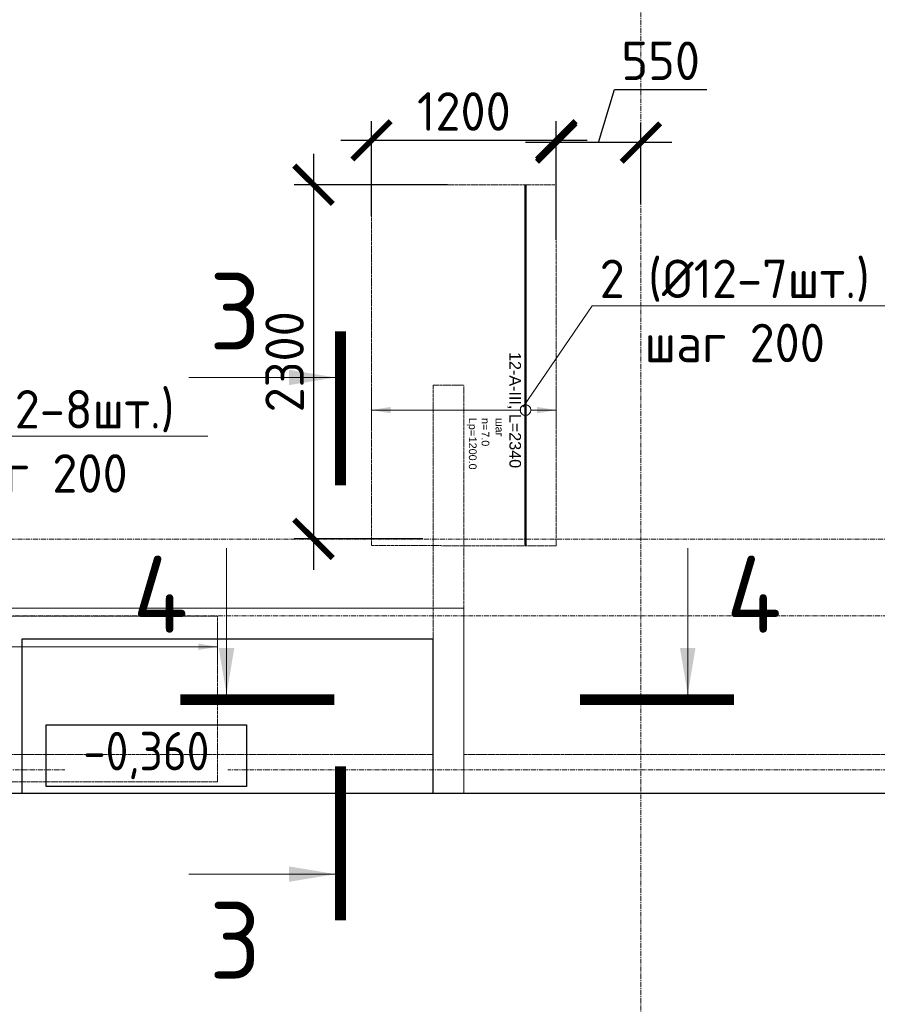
# Model space of a CAD drawing. Header units: millimetres. Extents: x 448962 to 1592680, y -326645 to -197113.
# Tile 337 of 398: x 814159 to 819729, y -273683 to -267287. Entities that reach past the tile are written whole.
import ezdxf
from ezdxf import colors
from ezdxf.entities.mleader import LeaderData, LeaderLine
from ezdxf.enums import TextEntityAlignment as Align
from ezdxf.math import Vec2, Vec3

# ---------------------------------------------------------------- set-up
doc = ezdxf.new("R2010")
doc.units = ezdxf.units.MM
doc.set_wipeout_variables(frame=1)
for name, pattern in [('01 Штриховая _4 мм_', [6, 3.5, -2.5]), ('______5', [1100, 800, -100, 100, -100]), ('GOST2.303 4', [7, 5, -2, 0]), ('HIDDEN2', [4.7625, 3.175, -1.5875]), ('осевая', [50.8, 31.75, -6.35, 6.35, -6.35])]:
    doc.linetypes.add(name, pattern=pattern)
for name, color, linetype, lineweight in [('АрмСтер', 2, 'Continuous', 50), ('контур распр. стерхней', 2, 'GOST2.303 4', 20), ('Оси', 40, '______5', 18), ('Перекрытие ж_бетон', 1, 'Continuous', 30), ('подоснова', 151, 'Continuous', 5), ('РАЗМЕРЫ', 1, 'Continuous', 9), ('СТЕНЫ', 3, 'Continuous', 30), ('Текст_ общее', 7, 'Continuous', 25), ('Узлы', 7, 'Continuous', 0)]:
    doc.layers.add(name, color=color, linetype=linetype, lineweight=lineweight)
doc.layers.add('АрмСтер_атрибуты', color=2, linetype='Continuous', lineweight=0, plot=False)
doc.styles.add('GOST Common_1', font='GOST_Common.ttf', dxfattribs={"width": 0.9, "height": 250})
doc.styles.add('GOST-2.304_Type-B', font='GOST_Common.ttf')
doc.styles.get("Standard").update_dxf_attribs({"font": 'arial.ttf'})
doc.styles.add('Аннотативный', font='arial.ttf')
doc.styles.add('ГОСТ', font='GOST_Common.ttf')
doc.dimstyles.new('СПДС', dxfattribs={"dimscale": 100, "dimtxt": 2.5, "dimasz": 2.5, "dimexe": 1.25, "dimexo": 0, "dimtad": 1, "dimdec": 0, "dimtxsty": 'GOST-2.304_Type-B', "dimblk": 'ARCHTICK', "dimcen": 2.5, "dimdle": 2, "dimadec": 0, "dimazin": 2, "dimtfac": 0.75, "dimtdec": 0, "dimtmove": 1, "dimatfit": 3, "dimfxl": 1, "dimtolj": 1, "dimarcsym": 1})

# ---------------------------------------------------------------- blocks, each defined once
blk = doc.blocks.new('оси плит')
at = {"layer": 'Оси', "color": 16, "linetype": 'осевая', "lineweight": 0, "transparency": 33554687}
for p, q in [((536592.3, -202894.1), (536592.3, -231285.8)), ((520148.3, -225517.4), (572494.8, -225517.4)), ((519570.9, -226017.4), (573160.2, -226017.4)), ((519570.9, -227017.4), (573160.2, -227017.4))]:
    blk.add_line(p, q, dxfattribs=at)
blk = doc.blocks.new('стены  тп')
at = {"layer": 'СТЕНЫ', "color": 251, "linetype": '01 Штриховая _4 мм_', "lineweight": 0, "true_color": 0x636466}
for p, q in [((554912.3, -336025.7, 3100), (554712.3, -336025.7, 3100)), ((554712.3, -336025.7, 3100), (554712.3, -338425.7, 3100)), ((554912.3, -338425.7, 3100), (554912.3, -336025.7, 3100)), ((554712.3, -338425.7, 3100), (546812.3, -338425.7, 3100)), ((559312.3, -338425.7, 3100), (554912.3, -338425.7, 3100)), ((546312.3, -338675.7, 3100), (552112.3, -338675.7, 3100)), ((552312.3, -338675.7, 3100), (552112.3, -338675.7, 3100)), ((552112.3, -338675.7, 3100), (552312.3, -338675.7, 3100)), ((552312.3, -338675.7, 3100), (561812.3, -338675.7, 3100))]:
    blk.add_line(p, q, dxfattribs=at)
blk = doc.blocks.new('*U602')
at = {"layer": 'РАЗМЕРЫ'}
for p, q in [((112.5, 200), (-112.5, 200)), ((112.5, -1000), (-112.5, -1000))]:
    blk.add_line(p, q, dxfattribs=at)
at = {"layer": 'РАЗМЕРЫ', "ltscale": 15}
blk.add_line((0, -1000), (0, 200), dxfattribs=at)
at = {"layer": 'РАЗМЕРЫ'}
for points in [[(0, 200), (20.9, 74.8), (-20.9, 74.8)], [(0, -1000), (20.9, -874.8), (-20.9, -874.8)]]:
    blk.add_solid(points, dxfattribs=at)
at = {"layer": 'АрмСтер_атрибуты', "color": 215, "ltscale": 15, "style": 'Аннотативный'}
for s, p in [('шаг', (51.4, -194.2)), ('n=', (51.4, -285.1)), ('Lр=', (50.2, -367.8))]:
    blk.add_text(s, height=50, dxfattribs=at).set_placement(p)
at = {"layer": 'АрмСтер_атрибуты', "style": 'Аннотативный', "flags": 8}
blk.add_attdef('ПОЗ', (110, 29.6), '', height=75, dxfattribs=at)
at = {"layer": 'АрмСтер_атрибуты', "color": 215, "style": 'Аннотативный'}
for tag, p, flags in [('ШАГ', (190.9, -194.2), 10), ('КОЛ', (138, -285.1), 8), ('ШИРИНА', (172.9, -367.8), 8)]:
    blk.add_attdef(tag, p, '', height=50, dxfattribs=dict(at, flags=flags))
at = {"layer": 'АрмСтер_атрибуты', "flags": 9}
for tag, p in [('МАССА', (-1033.5, -1010.5)), ('ОБОЗНАЧЕНИЕ', (-1033.5, -1124.4))]:
    blk.add_attdef(tag, p, '', height=75, dxfattribs=at)
at = {"linetype": 'Continuous', "lineweight": 0}
blk.add_wipeout([(35, 0), (28.3, 20.6), (10.8, 33.3), (-10.8, 33.3), (-28.3, 20.6), (-35, 0), (-28.3, -20.6), (-10.8, -33.3), (10.8, -33.3), (28.3, -20.6)], dxfattribs=at)
at = {"color": 0, "linetype": 'ByBlock', "lineweight": -2, "ltscale": 100}
blk.add_line((-1462.5, 0), (877.5, 0), dxfattribs=at)
at = {"layer": 'РАЗМЕРЫ'}
blk.add_circle((0, 0), 35, dxfattribs=at)
at = {"layer": 'АрмСтер_атрибуты', "style": 'Аннотативный', "flags": 8}
blk.add_attdef('НАИМЕНОВАНИЕ', text='', height=75, dxfattribs=at).set_placement((0, -29.3), align=Align.TOP_CENTER)
blk = doc.blocks.new('_None')
blk = doc.blocks.new('*U605')
at = {"layer": 'РАЗМЕРЫ'}
for p, q in [((112.5, 4200), (-112.5, 4200)), ((112.5, -1000), (-112.5, -1000))]:
    blk.add_line(p, q, dxfattribs=at)
at = {"layer": 'РАЗМЕРЫ', "ltscale": 15}
blk.add_line((0, -1000), (0, 4200), dxfattribs=at)
at = {"layer": 'РАЗМЕРЫ'}
for points in [[(0, 4200), (20.9, 4074.8), (-20.9, 4074.8)], [(0, -1000), (20.9, -874.8), (-20.9, -874.8)]]:
    blk.add_solid(points, dxfattribs=at)
at = {"layer": 'АрмСтер_атрибуты', "color": 215, "ltscale": 15, "style": 'Аннотативный'}
for s, p in [('шаг', (51.4, -194.2)), ('n=', (51.4, -285.1)), ('Lр=', (50.2, -367.8))]:
    blk.add_text(s, height=50, dxfattribs=at).set_placement(p)
at = {"layer": 'АрмСтер_атрибуты', "style": 'Аннотативный', "flags": 8}
blk.add_attdef('ПОЗ', (110, 29.6), '', height=75, dxfattribs=at)
at = {"layer": 'АрмСтер_атрибуты', "color": 215, "style": 'Аннотативный'}
for tag, p, flags in [('ШАГ', (190.9, -194.2), 10), ('КОЛ', (138, -285.1), 8), ('ШИРИНА', (172.9, -367.8), 8)]:
    blk.add_attdef(tag, p, '', height=50, dxfattribs=dict(at, flags=flags))
at = {"layer": 'АрмСтер_атрибуты', "flags": 9}
for tag, p in [('МАССА', (29, -1010.5)), ('ОБОЗНАЧЕНИЕ', (29, -1124.4))]:
    blk.add_attdef(tag, p, '', height=75, dxfattribs=at)
at = {"linetype": 'Continuous', "lineweight": 0}
blk.add_wipeout([(35, 0), (28.3, 20.6), (10.8, 33.3), (-10.8, 33.3), (-28.3, 20.6), (-35, 0), (-28.3, -20.6), (-10.8, -33.3), (10.8, -33.3), (28.3, -20.6)], dxfattribs=at)
at = {"color": 0, "linetype": 'ByBlock', "lineweight": -2, "ltscale": 100}
blk.add_line((-200, 0), (880, 0), dxfattribs=at)
at = {"layer": 'РАЗМЕРЫ'}
blk.add_circle((0, 0), 35, dxfattribs=at)
at = {"layer": 'АрмСтер_атрибуты', "style": 'Аннотативный', "flags": 8}
blk.add_attdef('НАИМЕНОВАНИЕ', text='', height=75, dxfattribs=at).set_placement((0, -29.3), align=Align.TOP_CENTER)
blk = doc.blocks.new('_ArchTick')
at = {"color": 0, "linetype": 'ByBlock', "const_width": 0.15}
blk.add_lwpolyline([(-0.5, -0.5), (0.5, 0.5)], dxfattribs=at)
blk = doc.blocks.new('*D647')
at = {"layer": 'DEFPOINTS', "color": 0, "transparency": 16777216}
for p in [(817644, -268085.6), (817644, -268360.8), (818194, -268482)]:
    blk.add_point(p, dxfattribs=at)
at = {"layer": 'РАЗМЕРЫ', "color": 0, "lineweight": -2, "transparency": 16777216}
for p, q in [((817919, -268085.6), (818022.1, -267741.8)), ((818022.1, -267741.8), (818622.1, -267741.8)), ((817644, -268360.8), (817644, -267960.6)), ((818194, -268482), (818194, -267960.6)), ((818394, -268085.6), (817444, -268085.6))]:
    blk.add_line(p, q, dxfattribs=at)
at = {"layer": 'РАЗМЕРЫ', "color": 0, "lineweight": -2, "transparency": 16777216, "xscale": 250, "yscale": 250, "zscale": 250, "rotation": 180}
blk.add_blockref('_ArchTick', (817644, -268085.6), dxfattribs=at)
at = {"layer": 'РАЗМЕРЫ', "color": 0, "lineweight": -2, "transparency": 16777216, "xscale": 250, "yscale": 250, "zscale": 250}
blk.add_blockref('_ArchTick', (818194, -268085.6), dxfattribs=at)
at = {"layer": 'РАЗМЕРЫ', "color": 0, "lineweight": 0, "transparency": 16777216, "insert": (818322.1, -267554.3), "char_height": 250, "attachment_point": 5, "style": 'GOST-2.304_Type-B'}
blk.add_mtext('\\A1;550', dxfattribs=at)
blk = doc.blocks.new('*D648')
at = {"layer": 'DEFPOINTS', "color": 0, "transparency": 16777216}
for p in [(816444, -268071.2), (816444, -268563.5), (817644, -268717)]:
    blk.add_point(p, dxfattribs=at)
at = {"layer": 'РАЗМЕРЫ', "color": 0, "lineweight": -2, "transparency": 16777216}
for p, q in [((816444, -268563.5), (816444, -267946.2)), ((817644, -268717), (817644, -267946.2)), ((817844, -268071.2), (816244, -268071.2))]:
    blk.add_line(p, q, dxfattribs=at)
at = {"layer": 'РАЗМЕРЫ', "color": 0, "lineweight": -2, "transparency": 16777216, "xscale": 250, "yscale": 250, "zscale": 250, "rotation": 180}
blk.add_blockref('_ArchTick', (816444, -268071.2), dxfattribs=at)
at = {"layer": 'РАЗМЕРЫ', "color": 0, "lineweight": -2, "transparency": 16777216, "xscale": 250, "yscale": 250, "zscale": 250}
blk.add_blockref('_ArchTick', (817644, -268071.2), dxfattribs=at)
at = {"layer": 'РАЗМЕРЫ', "color": 0, "lineweight": 0, "transparency": 16777216, "insert": (817044, -267883.7), "char_height": 250, "attachment_point": 5, "style": 'GOST-2.304_Type-B'}
blk.add_mtext('\\A1;1200', dxfattribs=at)
blk = doc.blocks.new('*D649')
at = {"layer": 'DEFPOINTS', "color": 0, "transparency": 16777216}
for p in [(816937.2, -268359.5), (816067.1, -270660), (816777.8, -270660)]:
    blk.add_point(p, dxfattribs=at)
at = {"layer": 'РАЗМЕРЫ', "color": 0, "lineweight": -2, "transparency": 16777216}
for p, q in [((816067.1, -268159.5), (816067.1, -270860)), ((816937.2, -268359.5), (815942.1, -268359.5)), ((816777.8, -270660), (815942.1, -270660))]:
    blk.add_line(p, q, dxfattribs=at)
at = {"layer": 'РАЗМЕРЫ', "color": 0, "lineweight": -2, "transparency": 16777216, "xscale": 250, "yscale": 250, "zscale": 250}
for p, rotation in [((816067.1, -268359.5), 90), ((816067.1, -270660), 270)]:
    blk.add_blockref('_ArchTick', p, dxfattribs=dict(at, rotation=rotation))
at = {"layer": 'РАЗМЕРЫ', "color": 0, "lineweight": 0, "transparency": 16777216, "insert": (815879.6, -269509.7), "char_height": 250, "attachment_point": 5, "rotation": 90, "style": 'GOST-2.304_Type-B'}
blk.add_mtext('\\A1;2300', dxfattribs=at)

msp = doc.modelspace()

# ---------------------------------------------------------------- linework, layer by layer
at = {"layer": 'контур распр. стерхней', "linetype": '01 Штриховая _4 мм_'}
msp.add_lwpolyline([(816444, -270703.1), (816444, -268358.5), (817644, -268360.8), (817644, -270705.4)], close=True, dxfattribs=at)
at = {"layer": 'Перекрытие ж_бетон', "color": 252, "linetype": 'HIDDEN2', "lineweight": 0, "true_color": 0x939598}
msp.add_lwpolyline([(817043.9, -272310.8), (817043.9, -271110.8), (813974, -271110.8), (813974, -272310.8)], dxfattribs=at)
at = {"layer": 'Перекрытие ж_бетон'}
msp.add_lwpolyline([(816843.9, -271310.8), (814174, -271310.8), (814174, -272310.8), (816843.9, -272310.8)], close=True, dxfattribs=at)
at = {"layer": 'Текст_ общее', "lineweight": 30}
msp.add_lwpolyline([(814331.1, -271867.6), (815631.1, -271867.6), (815631.1, -272267.6), (814331.1, -272267.6)], close=True, dxfattribs=at)
at = {"layer": 'Узлы', "color": 1, "linetype": 'Continuous', "lineweight": 0}
for p, q in [((816207.8, -269611.4, 3100), (815257.8, -269611.4, 3100)), ((815502.5, -271670), (815502.5, -270720)), ((818497.5, -271670), (818497.5, -270720)), ((816207.8, -272837.4, 3100), (815257.8, -272837.4, 3100))]:
    msp.add_line(p, q, dxfattribs=at)
at = {"layer": 'Узлы', "color": 1, "linetype": 'Continuous', "lineweight": 0, "const_width": 70, "elevation": 3100}
for points in [[(816242.8, -269311.4), (816242.8, -270311.4)], [(816242.8, -273137.4), (816242.8, -272137.4)]]:
    msp.add_lwpolyline(points, dxfattribs=at)
at = {"layer": 'Узлы', "color": 1, "linetype": 'Continuous', "lineweight": 0, "const_width": 70}
for points in [[(815202.5, -271705), (816202.5, -271705)], [(818797.5, -271705), (817797.5, -271705)]]:
    msp.add_lwpolyline(points, dxfattribs=at)
at = {"layer": 'Узлы', "color": 1, "linetype": 'Continuous', "lineweight": 0}
for points in [[(816207.8, -269611.4, 3100), (815907.4, -269661.6, 3100), (815907.4, -269561.1, 3100)], [(815502.5, -271670), (815552.8, -271369.6), (815452.3, -271369.6)], [(818497.5, -271670), (818547.8, -271369.6), (818447.2, -271369.6)], [(816207.8, -272837.4, 3100), (815907.4, -272887.7, 3100), (815907.4, -272787.2, 3100)]]:
    msp.add_solid(points, dxfattribs=at)

# ---------------------------------------------------------------- block references
at = {"layer": 'подоснова', "color": 4, "ltscale": 0.3}
msp.add_blockref('оси плит', (281601.7, -45143.4), dxfattribs=at)
at = {"layer": 'РАЗМЕРЫ'}
msp.add_blockref('стены  тп', (262131.6, 66364.9, -3100), dxfattribs=at)

# ---------------------------------------------------------------- texts
at = {"ltscale": 100, "insert": (580721.2, -265531.5), "char_height": 250, "attachment_point": 1, "style": 'ГОСТ'}
msp.add_mtext_dynamic_manual_height_columns('\\pi1250,t1750;1.^IПроизводство работ вести в строгом соответствии с требованиями СП 70.13330.2012 "Несущие и ограждающие конструкции" и проектом производства работ.\\P2.^IПеред бетонированием арматуру и основание, на которую укладывается бетонная смесь, очистить от ржавчины и грязи. \\P3.^IБетонирование вести слоем на всю толщину фундаментных плит. Захватки при бетонировании должны быть отсечены вертикальными швами. Бетон применять класса В25. Заполнителем для бетона служит щебень твердых пород, наибольшая фракция щебня не должна превышать 40мм.\\P4.^IВ процессе бетонирования обеспечить соблюдение защитных слоев и мест положения рабочей арматуры согласно проекту. Материал фиксаторов для нижней арматуры фундаментных плит выбирается проектом производства работ, исходя из конкретных возможностей строительной организации.\\P5.^IПроектное положение арматуры верхней грани фундаментных плит обеспечить постановкой поддерживающих каркасов. Стержни укладывать на арматуру каркасов без сварки. Допускается фиксация проектного положения арматуру у верхней грани фундаментных плит иными способами, которые следует разработать в проекте производства работ.\\P6.^IПроектом принято соединение рабочих стержней арматуры монолитной фундаментной плиты внахлестку (без сварки). \\P7.^IСварные арматурные каркасы изготовить на заводе-изготовители. \\P8.^IКрестообразные соединения стержней арматуры 1-го и 2-го рядов, а также 3-го и 4-го рядов между собой выполнить вязкой отожженной проволокой диаметром 2,0-3,0 мм. Допускается применение специальных соединительных элементов - пластмассовых или проволочных фиксаторов. Соединение арматуры допускается предусматривать не во всех местах пересечения стержней арматуры. При этом должны быть связаны вязальной проволокой все пересечения стержней в 2-х крайних рядах по периметру плит, остальные узлы могут быть соединены через узел в шахматном порядке (схему вязки стержней см. на данном листе).', width=18954.382, gutter_width=12.5, heights=[0], dxfattribs=at)
at = {"insert": (676311.7, -270795.5), "char_height": 300, "width": 18500, "attachment_point": 1, "style": 'ГОСТ'}
msp.add_mtext('\\pi-900,l900,t900;{\\C7;1.^IАрмирование монолитной плиты  состоит из основного армирования ∅10 А500С с шагом  200х200мм  в нижней зоне, основного армирования ∅10 А500С с шагом  200х200мм  в  верхней зоне и дополнительного армирования, указанного на схемах армирования.\\P2.^IАрмирование плиты предусмотрено отдельными  стержнями заводской длины по осям Х и Y. При недостатке заводской длины стержней для армирования плиты, стыки стержней осуществлять внахлестку без  сварки. Стыки арматуры внахлестку должны располагаться вразбежку (через шаг). См. деталь стыковки арматуры.\\P3.^IВерхнюю и нижнюю арматуру вязать вязальной проволокой через пересечение.  Стержни основной и дополнительной арматуры укладывать в соответствии с сечениями .\\P4.^IПо периметру плиты и у отверстий  у концов основной арматуры устанавливать П-образные элементы Ск1.\\P5.^I Для фиксации в проектном положении стержней верхней сетки устанавливать фиксаторы Ф1 с шагом 600х600мм.\\P6.^IДиаметр оправки стержня при d<20мм - 5d, при d≥20мм - 8d\\P7.^IКаркасы поперечного армирования устанавливаются до начала устройство верхней сетки армирования.}', dxfattribs=at)
at = {"layer": 'Узлы', "color": 1, "linetype": 'Continuous', "lineweight": 0, "char_height": 500, "attachment_point": 5, "style": 'GOST-2.304_Type-B'}
for insert in [(815557.8, -269181.4, 3100), (815557.8, -273267.4, 3100)]:
    msp.add_mtext_dynamic_manual_height_columns('3', width=723.88, gutter_width=25, heights=[0], dxfattribs=dict(at, insert=insert))
at = {"layer": 'Узлы', "color": 1, "linetype": 'Continuous', "lineweight": 0, "char_height": 500, "attachment_point": 5, "line_spacing_factor": 2, "style": 'GOST-2.304_Type-B'}
for insert in [(815072.5, -271020), (818927.5, -271020)]:
    msp.add_mtext_dynamic_manual_height_columns('4', width=723.88, gutter_width=25, heights=[0], dxfattribs=dict(at, insert=insert))

# ---------------------------------------------------------------- next in the draw order: texts
at = {"layer": 'Текст_ общее', "insert": (814981.1, -272067.6), "char_height": 250, "width": 1056.523, "attachment_point": 5, "style": 'GOST Common_1', "bg_fill": 3, "box_fill_scale": 1, "bg_fill_color": 256, "bg_fill_transparency": 0}
msp.add_mtext('-0,360', dxfattribs=at)

# ---------------------------------------------------------------- next in the draw order: linework, layer by layer
at = {"layer": 'контур распр. стерхней', "linetype": '01 Штриховая _4 мм_'}
msp.add_lwpolyline([(810244, -272238.2), (810244, -271159.7), (815444, -271161.9), (815444, -272238.2)], close=True, dxfattribs=at)

# ---------------------------------------------------------------- next in the draw order: block references
at = {"layer": 'РАЗМЕРЫ'}
msp.add_blockref('стены  тп', (262131.7, 66364.9, -3100), dxfattribs=at)

# ---------------------------------------------------------------- next in the draw order: block references
at = {"layer": 'АрмСтер', "ltscale": 15}
ref = msp.add_blockref('*U602', (817444, -269823.3), dxfattribs=dict(at, rotation=270))
ref.add_attrib('НАИМЕНОВАНИЕ', '12-A-III, L=2340', dxfattribs={"layer": 'АрмСтер_атрибуты', "height": 75, "rotation": 270, "style": 'Аннотативный', "flags": 8}).set_placement((817414.7, -269823.3), align=Align.TOP_CENTER)
ref.add_attrib('КОЛ', '7.0', (817158.9, -269961.4), dxfattribs={"layer": 'АрмСтер_атрибуты', "color": 215, "height": 50, "rotation": 270, "style": 'Аннотативный', "flags": 8})
ref.add_attrib('ШИРИНА', '1200.0', (817076.2, -269996.2), dxfattribs={"layer": 'АрмСтер_атрибуты', "color": 215, "height": 50, "rotation": 270, "style": 'Аннотативный', "flags": 8})
ref = msp.add_blockref('*U605', (811244, -271360.8), dxfattribs=dict(at, rotation=270))
ref.add_attrib('НАИМЕНОВАНИЕ', '12-A-III, L=1080', dxfattribs={"layer": 'АрмСтер_атрибуты', "height": 75, "rotation": 270, "style": 'Аннотативный', "flags": 8}).set_placement((811214.7, -271360.8), align=Align.TOP_CENTER)
ref.add_attrib('КОЛ', '27.0', (810958.9, -271498.9), dxfattribs={"layer": 'АрмСтер_атрибуты', "color": 215, "height": 50, "rotation": 270, "style": 'Аннотативный', "flags": 8})
ref.add_attrib('ШИРИНА', '5200.0', (810876.2, -271533.7), dxfattribs={"layer": 'АрмСтер_атрибуты', "color": 215, "height": 50, "rotation": 270, "style": 'Аннотативный', "flags": 8})

# ---------------------------------------------------------------- next in the draw order: linework, layer by layer
at = {"layer": 'Перекрытие ж_бетон'}
msp.add_lwpolyline([(804493.9, -272310.8), (804493.9, -272310.8), (851893.9, -272310.8), (851893.9, -250010.8), (804493.9, -250010.8), (804493.9, -272310.8)], dxfattribs=at)

# ---------------------------------------------------------------- next in the draw order: texts
at = {"insert": (771704.5, -266206.3), "char_height": 300, "width": 18500, "attachment_point": 1, "style": 'ГОСТ'}
msp.add_mtext('\\pi-900,l900,t900;{\\C7;1.^IАрмирование монолитной плиты  состоит из основного армирования ∅10 А500С с шагом  200х200мм  в нижней зоне, основного армирования ∅10 А500С с шагом  200х200мм  в  верхней зоне и дополнительного армирования, указанного на схемах армирования.\\P2.^IАрмирование плиты предусмотрено отдельными  стержнями заводской длины по осям Х и Y. При недостатке заводской длины стержней для армирования плиты, стыки стержней осуществлять внахлестку без  сварки. Стыки арматуры внахлестку должны располагаться вразбежку (через шаг). См. деталь стыковки арматуры.\\P3.^IВерхнюю и нижнюю арматуру вязать вязальной проволокой через пересечение.  Стержни основной и дополнительной арматуры укладывать в соответствии с сечениями .\\P4.^IПо периметру плиты и у отверстий  у концов основной арматуры устанавливать П-образные элементы Ск1.\\P5.^IПозиции со знаком "*" укладываются с шагом 100 мм\\P6.^I Для фиксации в проектном положении стержней верхней сетки устанавливать фиксаторы Ф1 с шагом 600х600мм.\\P7.^IДиаметр оправки стержня при d<20мм - 5d, при d≥20мм - 8d\\P8.^IКаркасы поперечного армирования устанавливаются до начала устройство верхней сетки армирования.\\P9.^IВ местах расположения отверстий осуществить прерывания основной и дополнительной сеток арматуры. Отверстия обрамляются двумя стержнями арматуры d 12. см. узел обрамления отверстий.\\P10.^IОбрамление отверстий выполнить в соотвии с узлом, расход стали на обрамление учтен на листе 3.\\P11.^IПроемы размерами до 300х300 допускается выполнять по месту методом алмазного бурения.\\P12.^IДополнительная арматура, попавшая в зону понижения плиты перекрытия должна быть  выполнена в соотвествии с узлом, стержни  допнительной арматуры загнуть по месту под углом 30 градусов.}', dxfattribs=at)

# ---------------------------------------------------------------- next in the draw order: dimensions: what is measured, and where the dimension line sits
at = {"layer": 'РАЗМЕРЫ', "color": 1, "lineweight": 0}
for base, p1, p2, picture, middle in [((817644, -268085.6), (818194, -268482), (817644, -268360.8), '*D647', (818084.6, -267554.3)), ((816444, -268071.2), (817644, -268717), (816444, -268563.5), '*D648', (817044, -267883.7))]:
    dim = msp.add_linear_dim(base=base, p1=p1, p2=p2, dimstyle='СПДС', override={"dimrnd": 5}, dxfattribs=at)
    dim.commit()
    dim.dimension.update_dxf_attribs({"geometry": picture, "text_midpoint": middle})
dim = msp.add_linear_dim(base=(816067.1385, -270659.9583), p1=(816937.166, -268359.4678), p2=(816777.7609, -270659.9583), angle=90, dimstyle='СПДС', override={"dimrnd": 5}, dxfattribs=at)
dim.commit()
dim.dimension.update_dxf_attribs({"geometry": '*D649', "text_midpoint": (815879.6385, -269509.713)})

# ---------------------------------------------------------------- next in the draw order: leaders
at = {"layer": 'подоснова', "color": 4, "ltscale": 0.3}
ml = msp.add_multileader_mtext('Standard', dxfattribs=at)
ml.set_content('2 (%%C12-7шт.)\\Pшаг 200', color=4, style='GOST-2.304_Type-B')
ml.set_leader_properties(color=256, linetype='ByLayer', lineweight=15)
ml.set_arrow_properties(name='NONE')
ml.build(insert=Vec2(0, 0))
ml.multileader.update_dxf_attribs({"text_left_attachment_type": 6, "text_right_attachment_type": 6, "dogleg_length": 0.1, "arrow_head_size": 18})
ctx = ml.context
ctx.base_point, ctx.char_height, ctx.arrow_head_size, ctx.landing_gap_size, ctx.plane_origin = Vec3(817877.4, -269145.4, 3.6), 250, 18, 20, Vec3(807291.3, -272975.7, 3.6)
ctx.left_attachment, ctx.right_attachment, ctx.text_align_type = 6, 6, 1
notes = []
notes.append((ctx, [(0, (1, 1, 0), (817877.3, -269145.4, 3.6), (1, 0), 0.1, [(0, [(817429.1, -269801.8, 3.6)], 0, [])])]))
ctx.mtext.insert, ctx.mtext.alignment, ctx.mtext.flow_direction = Vec3(818802.7, -268845.4, 3.6), 2, 5
ml = msp.add_multileader_mtext('Standard', dxfattribs=at)
ml.set_content('9 (%%C12-8шт.)\\Pшаг 200', color=4, style='GOST-2.304_Type-B')
ml.set_leader_properties(color=256, linetype='ByLayer', lineweight=15)
ml.set_arrow_properties(name='NONE')
ml.build(insert=Vec2(0, 0))
ml.multileader.update_dxf_attribs({"text_left_attachment_type": 6, "text_right_attachment_type": 6, "dogleg_length": 0.1, "arrow_head_size": 18})
ctx = ml.context
ctx.base_point, ctx.char_height, ctx.arrow_head_size, ctx.landing_gap_size, ctx.plane_origin = Vec3(813349.4, -269992.9, 3.6), 250, 18, 20, Vec3(802310.7, -273741.7, 3.6)
ctx.left_attachment, ctx.right_attachment, ctx.text_align_type = 6, 6, 1
notes.append((ctx, [(0, (1, 1, 0), (813349.3, -269992.9, 3.6), (1, 0), 0.1, [(0, [(812448.5, -270567.8, 3.6)], 0, [])])]))
ctx.mtext.insert, ctx.mtext.alignment, ctx.mtext.flow_direction = Vec3(814274.7, -269692.9, 3.6), 2, 5
for ctx, leaders in notes:
    for number, flags, end, landing, length, lines in leaders:
        leader = LeaderData()
        leader.index, (leader.has_last_leader_line, leader.has_dogleg_vector, leader.attachment_direction) = number, flags
        leader.last_leader_point, leader.dogleg_vector, leader.dogleg_length = Vec3(end), Vec3(landing), length
        for number, points, colour, breaks in lines:
            line = LeaderLine()
            line.index, line.vertices, line.color, line.breaks = number, Vec3.list(points), colors.encode_raw_color(colour), breaks
            leader.lines.append(line)
        ctx.leaders.append(leader)

doc.saveas('drawing.dxf')
